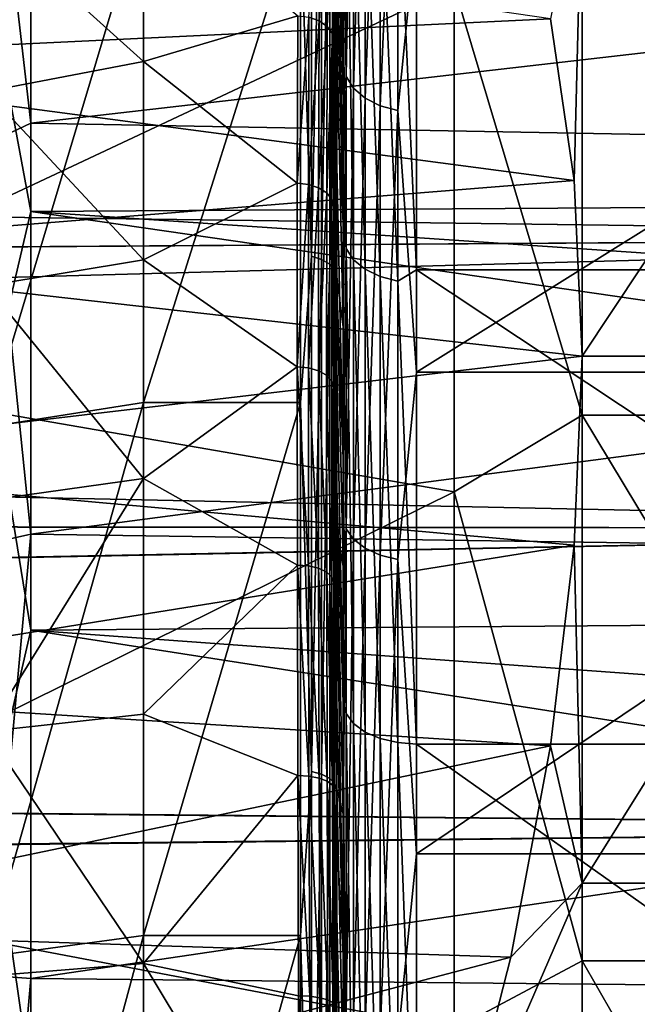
# Model space of a CAD drawing. Header units: metres. Extents: x -22 to 73, y -229 to 22.
# Tile 307 of 447: x 46.36 to 48.05, y 9.47 to 12.16. Entities that reach past the tile are written whole.
import ezdxf

# ---------------------------------------------------------------- set-up
doc = ezdxf.new("R2010")
doc.units = ezdxf.units.M
doc.layers.add('solid_509500_SW0001', color=7, linetype='CONTINUOUS')

msp = doc.modelspace()

# ---------------------------------------------------------------- linework, layer by layer
at = {"layer": 'solid_509500_SW0001'}
for points in [[(47.254128, 13.148588, 80.139236), (47.246571, 12.559148, 80.81971), (47.254128, 12.007503, 81.268997)], [(47.254128, 13.148588, 80.139236), (47.254128, 12.007503, 81.268997), (47.274536, 13.113698, 80.107025)], [(47.254128, 12.007503, 81.268997), (47.274536, 11.975641, 81.233795), (47.274536, 13.113698, 80.107025)], [(47.274536, 13.113698, 80.107025), (47.274536, 11.975641, 81.233795), (47.306431, 13.083817, 80.079437)], [(47.274536, 11.975641, 81.233795), (47.306431, 11.948353, 81.203636), (47.306431, 13.083817, 80.079437)], [(47.306431, 13.083817, 80.079437), (47.306431, 11.948353, 81.203636), (47.347683, 13.060938, 80.058319)], [(47.306431, 11.948353, 81.203636), (47.347683, 11.92746, 81.18055), (47.347683, 13.060938, 80.058319)], [(47.347683, 13.060938, 80.058319), (47.347683, 11.92746, 81.18055), (47.395538, 13.046591, 80.045074)], [(47.347683, 11.92746, 81.18055), (47.395538, 11.914357, 81.166069), (47.395538, 13.046591, 80.045074)], [(47.395538, 13.046591, 80.045074), (47.395538, 11.914357, 81.166069), (47.446541, 12.421628, 80.679337)], [(46.28146, 12.830541, 57.396427), (46.391273, 11.879932, 56.36153), (46.391273, 12.903117, 57.50732)], [(46.391273, 12.903117, 57.50732), (46.391273, 11.879932, 56.36153), (53.890381, 12.742145, 57.517265)], [(46.28146, 12.830541, 57.396427), (46.28146, 11.828392, 56.288994), (46.391273, 11.879932, 56.36153)], [(47.159607, 11.515787, 83.169273), (47.159607, 12.83277, 82.07267), (47.12904, 12.481168, 82.391769)], [(47.187275, 12.823391, 82.062386), (47.159607, 12.83277, 82.07267), (47.159607, 11.515787, 83.169273)], [(47.246571, 11.606214, 54.311573), (47.223995, 12.50277, 53.376377), (47.226856, 12.849181, 53.900776)], [(47.246571, 12.226008, 54.862194), (47.246571, 11.606214, 54.311573), (47.226856, 12.849181, 53.900776)], [(47.187275, 11.50737, 83.15818), (47.187275, 12.823391, 82.062386), (47.159607, 11.515787, 83.169273)], [(47.209358, 12.808756, 82.046341), (47.187275, 12.823391, 82.062386), (47.187275, 11.50737, 83.15818)], [(47.209358, 11.494237, 83.140884), (47.209358, 12.808756, 82.046341), (47.187275, 11.50737, 83.15818)], [(47.223732, 12.790271, 82.02607), (47.209358, 12.808756, 82.046341), (47.209358, 11.494237, 83.140884)], [(47.223732, 11.477649, 83.119034), (47.223732, 12.790271, 82.02607), (47.209358, 11.494237, 83.140884)], [(47.223732, 11.477649, 83.119034), (47.229023, 12.769792, 82.003609), (47.223732, 12.790271, 82.02607)], [(47.223732, 11.477649, 83.119034), (47.229023, 12.126812, 82.563965), (47.229023, 12.769792, 82.003609)], [(47.246571, 11.953688, 81.386055), (47.229023, 12.769792, 82.003609), (47.229023, 12.126812, 82.563965)], [(47.246571, 11.953688, 81.386055), (47.246571, 12.559148, 80.81971), (47.229023, 12.769792, 82.003609)], [(46.391273, 11.879932, 56.36153), (53.890381, 11.742559, 56.408524), (53.890381, 12.742145, 57.517265)], [(47.254128, 11.537107, 54.320026), (47.246571, 12.226008, 54.862194), (47.254128, 12.716925, 55.409275)], [(47.254128, 12.716925, 55.409275), (47.274536, 12.683181, 55.442684), (47.274536, 11.506493, 54.356327)], [(47.254128, 11.537107, 54.320026), (47.254128, 12.716925, 55.409275), (47.274536, 11.506493, 54.356327)], [(46.28146, 12.229895, 79.291069), (46.391273, 12.684963, 78.755394), (46.391273, 11.638469, 79.879929)], [(46.391273, 12.684963, 78.755394), (53.890381, 12.215382, 79.092087), (53.890381, 11.685534, 79.648964)], [(46.391273, 11.638469, 79.879929), (46.391273, 12.684963, 78.755394), (53.890381, 11.685534, 79.648964)], [(47.274536, 12.683181, 55.442684), (47.306431, 12.65428, 55.471298), (47.306431, 11.480273, 54.387417)], [(47.274536, 11.506493, 54.356327), (47.274536, 12.683181, 55.442684), (47.306431, 11.480273, 54.387417)], [(47.395538, 12.618276, 55.506947), (47.446541, 12.679339, 55.578373), (47.446541, 11.479129, 54.46146)], [(49.403461, 11.479129, 54.46146), (47.446541, 11.479129, 54.46146), (47.446541, 12.679339, 55.578373)], [(49.403461, 12.679339, 55.578373), (49.403461, 11.479129, 54.46146), (47.446541, 12.679339, 55.578373)], [(47.306431, 12.65428, 55.471298), (47.347683, 12.632153, 55.493206), (47.347683, 11.460199, 54.411221)], [(47.306431, 11.480273, 54.387417), (47.306431, 12.65428, 55.471298), (47.347683, 11.460199, 54.411221)], [(47.347683, 12.632153, 55.493206), (47.395538, 12.618276, 55.506947), (47.395538, 11.44761, 54.426147)], [(47.347683, 11.460199, 54.411221), (47.347683, 12.632153, 55.493206), (47.395538, 11.44761, 54.426147)], [(47.395538, 11.44761, 54.426147), (47.395538, 12.618276, 55.506947), (47.446541, 11.479129, 54.46146)], [(47.549999, 12.254449, 82.845573), (45.400002, 11.243414, 83.625244), (45.400002, 12.589261, 82.562729)], [(47.81369, 12.165409, 52.742641), (47.878494, 11.723129, 52.31926), (47.900002, 12.598638, 52.985527)], [(47.878494, 11.723129, 52.31926), (47.900002, 11.242098, 51.944618), (47.900002, 12.598638, 52.985527)], [(48.799999, 12.598638, 52.985527), (47.900002, 11.242098, 51.944618), (48.799999, 11.242098, 51.944618)], [(47.900002, 12.598638, 52.985527), (47.900002, 11.242098, 51.944618), (48.799999, 12.598638, 52.985527)], [(47.180176, 12.160252, 52.837822), (47.152531, 12.170523, 52.828445), (47.182236, 12.566832, 53.329132)], [(47.180176, 12.160252, 52.837822), (47.182236, 12.566832, 53.329132), (47.204308, 12.549344, 53.341976)], [(47.254128, 12.007503, 81.268997), (47.246571, 12.559148, 80.81971), (47.246571, 11.953688, 81.386055)], [(47.202244, 12.144268, 52.852486), (47.180176, 12.160252, 52.837822), (47.204308, 12.549344, 53.341976)], [(47.202244, 12.144268, 52.852486), (47.204308, 12.549344, 53.341976), (47.218685, 12.527286, 53.358246)], [(50.400002, 12.343491, 84.989357), (21.008123, 12.524685, 84.856224), (21.389029, 11.950421, 85.268105)], [(50.400002, 12.343491, 51.010643), (21.389675, 11.95058, 50.732006), (21.011547, 12.520978, 51.141022)], [(47.81369, 12.165409, 52.742641), (45.400002, 12.517318, 53.151035), (45.400002, 12.050419, 52.624043)], [(46.270592, 12.435655, 53.315079), (46.700001, 12.526996, 53.24511), (46.700001, 12.048637, 52.693356)], [(47.121956, 12.174096, 52.825256), (46.700001, 12.048637, 52.693356), (46.700001, 12.526996, 53.24511)], [(47.216625, 12.124102, 52.871037), (47.202244, 12.144268, 52.852486), (47.218685, 12.527286, 53.358246)], [(47.216625, 12.124102, 52.871037), (47.218685, 12.527286, 53.358246), (47.223995, 12.50277, 53.376377)], [(46.270592, 11.048372, 83.377434), (46.700001, 11.115651, 83.470772), (46.700001, 12.481078, 82.391846)], [(46.270592, 12.405783, 82.30484), (46.270592, 11.048372, 83.377434), (46.700001, 12.481078, 82.391846)], [(47.12904, 12.481168, 82.391769), (46.700001, 12.481078, 82.391846), (46.700001, 11.115651, 83.470772)], [(47.12904, 11.115509, 83.470871), (47.12904, 12.481168, 82.391769), (46.700001, 11.115651, 83.470772)], [(47.159607, 11.515787, 83.169273), (47.12904, 12.481168, 82.391769), (47.12904, 11.115509, 83.470871)], [(47.216625, 12.124102, 52.871037), (47.223995, 12.50277, 53.376377), (47.221943, 12.101684, 52.891697)], [(47.246571, 11.606214, 54.311573), (47.221943, 12.101684, 52.891697), (47.223995, 12.50277, 53.376377)], [(47.900002, 11.08137, 84.166733), (47.549999, 12.254449, 82.845573), (47.900002, 12.485939, 83.108322)], [(47.900002, 12.485939, 83.108322), (48.799999, 12.485939, 83.108322), (48.799999, 11.08137, 84.166733)], [(47.900002, 11.08137, 84.166733), (47.900002, 12.485939, 83.108322), (48.799999, 11.08137, 84.166733)], [(46.270592, 11.966455, 52.773884), (46.270592, 12.435655, 53.315079), (46.700001, 12.048637, 52.693356)], [(47.395538, 11.914357, 81.166069), (47.446541, 11.198738, 81.771378), (47.446541, 12.421628, 80.679337)], [(49.403461, 12.421628, 80.679337), (47.446541, 12.421628, 80.679337), (47.446541, 11.198738, 81.771378)], [(49.403461, 11.198738, 81.771378), (49.403461, 12.421628, 80.679337), (47.446541, 11.198738, 81.771378)], [(50.400002, 11.568836, 85.526039), (50.400002, 12.343491, 84.989357), (21.389029, 11.950421, 85.268105)], [(50.400002, 12.343491, 51.010643), (50.400002, 11.568836, 50.473961), (21.389675, 11.95058, 50.732006)], [(47.549999, 12.254449, 82.845573), (47.549999, 10.871469, 83.886269), (45.400002, 11.243414, 83.625244)], [(47.900002, 11.08137, 84.166733), (47.549999, 10.871469, 83.886269), (47.549999, 12.254449, 82.845573)], [(46.28146, 11.168537, 80.341896), (46.28146, 12.229895, 79.291069), (46.391273, 11.638469, 79.879929)], [(47.254128, 11.537107, 54.320026), (47.246571, 11.606214, 54.311573), (47.246571, 12.226008, 54.862194)], [(47.81369, 12.165409, 52.742641), (45.400002, 12.050419, 52.624043), (47.878494, 11.723129, 52.31926)], [(47.121956, 12.174096, 52.825256), (47.12072, 11.715616, 52.378967), (46.700001, 12.048637, 52.693356)], [(47.152531, 12.170523, 52.828445), (47.12072, 11.715616, 52.378967), (47.121956, 12.174096, 52.825256)], [(47.151291, 11.712437, 52.382545), (47.12072, 11.715616, 52.378967), (47.152531, 12.170523, 52.828445)], [(47.151291, 11.712437, 52.382545), (47.152531, 12.170523, 52.828445), (47.180176, 12.160252, 52.837822)], [(47.178936, 11.703261, 52.392994), (47.151291, 11.712437, 52.382545), (47.180176, 12.160252, 52.837822)], [(47.178936, 11.703261, 52.392994), (47.180176, 12.160252, 52.837822), (47.202244, 12.144268, 52.852486)], [(47.201004, 11.688969, 52.409306), (47.178936, 11.703261, 52.392994), (47.202244, 12.144268, 52.852486)], [(47.201004, 11.688969, 52.409306), (47.202244, 12.144268, 52.852486), (47.216625, 12.124102, 52.871037)], [(47.223732, 11.477649, 83.119034), (47.229023, 11.459271, 83.094826), (47.229023, 12.126812, 82.563965)], [(47.246571, 11.322719, 81.923836), (47.229023, 12.126812, 82.563965), (47.229023, 11.459271, 83.094826)], [(47.246571, 11.322719, 81.923836), (47.246571, 11.953688, 81.386055), (47.229023, 12.126812, 82.563965)], [(47.215389, 11.670927, 52.429924), (47.201004, 11.688969, 52.409306), (47.216625, 12.124102, 52.871037)], [(47.215389, 11.670927, 52.429924), (47.216625, 12.124102, 52.871037), (47.221943, 12.101684, 52.891697)], [(47.215389, 11.670927, 52.429924), (47.221943, 12.101684, 52.891697), (47.220707, 11.650866, 52.452877)], [(47.246571, 10.961651, 53.790165), (47.220707, 11.650866, 52.452877), (47.221943, 12.101684, 52.891697)], [(47.246571, 11.606214, 54.311573), (47.246571, 10.961651, 53.790165), (47.221943, 12.101684, 52.891697)], [(47.878494, 11.723129, 52.31926), (45.400002, 12.050419, 52.624043), (45.400002, 11.524495, 52.154972)], [(46.270592, 11.966455, 52.773884), (46.700001, 12.048637, 52.693356), (46.700001, 11.506179, 52.204269)], [(47.12072, 11.715616, 52.378967), (46.700001, 11.506179, 52.204269), (46.700001, 12.048637, 52.693356)], [(47.254128, 12.007503, 81.268997), (47.246571, 11.953688, 81.386055), (47.246571, 11.322719, 81.923836)], [(47.254128, 12.007503, 81.268997), (47.246571, 11.322719, 81.923836), (47.254128, 10.76974, 82.291931)], [(47.254128, 12.007503, 81.268997), (47.254128, 10.76974, 82.291931), (47.274536, 11.975641, 81.233795)], [(46.270592, 11.43448, 52.294258), (46.270592, 11.966455, 52.773884), (46.700001, 11.506179, 52.204269)], [(47.254128, 10.76974, 82.291931), (47.274536, 10.741162, 82.254005), (47.274536, 11.975641, 81.233795)], [(47.274536, 11.975641, 81.233795), (47.274536, 10.741162, 82.254005), (47.306431, 11.948353, 81.203636)], [(50.400002, 11.568836, 85.526039), (21.389029, 11.950421, 85.268105), (21.74864, 11.37405, 85.653076)], [(50.400002, 11.568836, 50.473961), (21.747143, 11.377415, 50.349094), (21.389675, 11.95058, 50.732006)], [(47.274536, 10.741162, 82.254005), (47.306431, 10.716687, 82.221527), (47.306431, 11.948353, 81.203636)], [(47.306431, 11.948353, 81.203636), (47.306431, 10.716687, 82.221527), (47.347683, 11.92746, 81.18055)], [(47.306431, 10.716687, 82.221527), (47.347683, 10.697948, 82.196655), (47.347683, 11.92746, 81.18055)], [(47.347683, 11.92746, 81.18055), (47.347683, 10.697948, 82.196655), (47.395538, 11.914357, 81.166069)], [(47.347683, 10.697948, 82.196655), (47.395538, 10.686196, 82.181061), (47.395538, 11.914357, 81.166069)], [(47.395538, 11.914357, 81.166069), (47.395538, 10.686196, 82.181061), (47.446541, 11.198738, 81.771378)], [(46.28146, 11.828392, 56.288994), (46.391273, 10.755392, 55.315037), (46.391273, 11.879932, 56.36153)], [(46.391273, 11.879932, 56.36153), (46.391273, 10.755392, 55.315037), (53.890381, 11.742559, 56.408524)], [(46.28146, 11.828392, 56.288994), (46.28146, 10.731008, 55.275848), (46.391273, 10.755392, 55.315037)], [(47.878494, 11.723129, 52.31926), (45.400002, 11.524495, 52.154972), (47.900002, 11.242098, 51.944618)], [(46.391273, 10.755392, 55.315037), (53.890381, 10.646982, 55.394772), (53.890381, 11.742559, 56.408524)], [(47.12072, 11.715616, 52.378967), (47.120312, 11.213419, 51.985577), (46.700001, 11.506179, 52.204269)], [(47.151291, 11.712437, 52.382545), (47.120312, 11.213419, 51.985577), (47.12072, 11.715616, 52.378967)], [(47.151291, 11.712437, 52.382545), (47.150879, 11.210673, 51.989498), (47.120312, 11.213419, 51.985577)], [(47.178936, 11.703261, 52.392994), (47.150879, 11.210673, 51.989498), (47.151291, 11.712437, 52.382545)], [(47.178936, 11.703261, 52.392994), (47.178524, 11.2027, 52.000889), (47.150879, 11.210673, 51.989498)], [(47.201004, 11.688969, 52.409306), (47.178524, 11.2027, 52.000889), (47.178936, 11.703261, 52.392994)], [(46.391273, 11.638469, 79.879929), (53.890381, 11.685534, 79.648964), (53.890381, 11.130396, 80.180489)], [(47.201004, 11.688969, 52.409306), (47.200592, 11.19026, 52.018654), (47.178524, 11.2027, 52.000889)], [(47.215389, 11.670927, 52.429924), (47.200592, 11.19026, 52.018654), (47.201004, 11.688969, 52.409306)], [(47.215389, 11.670927, 52.429924), (47.214977, 11.174546, 52.041096), (47.200592, 11.19026, 52.018654)], [(47.215389, 11.670927, 52.429924), (47.220707, 11.650866, 52.452877), (47.214977, 11.174546, 52.041096)], [(47.214977, 11.174546, 52.041096), (47.220707, 11.650866, 52.452877), (47.220295, 11.157063, 52.066063)], [(47.220707, 11.650866, 52.452877), (47.246571, 10.293695, 53.29908), (47.220295, 11.157063, 52.066063)], [(47.246571, 10.961651, 53.790165), (47.246571, 10.293695, 53.29908), (47.220707, 11.650866, 52.452877)], [(46.28146, 11.168537, 80.341896), (46.391273, 11.638469, 79.879929), (46.391273, 10.49268, 80.903114)], [(46.391273, 11.638469, 79.879929), (53.890381, 11.130396, 80.180489), (53.890381, 10.550788, 80.685852)], [(46.391273, 10.49268, 80.903114), (46.391273, 11.638469, 79.879929), (53.890381, 10.550788, 80.685852)], [(47.254128, 11.537107, 54.320026), (47.246571, 10.961651, 53.790165), (47.246571, 11.606214, 54.311573)], [(50.400002, 11.568836, 50.473961), (50.400002, 10.770885, 49.972576), (21.747143, 11.377415, 50.349094)], [(50.400002, 11.568836, 85.526039), (21.74864, 11.37405, 85.653076), (22.087141, 10.796226, 86.01226)], [(50.400002, 10.770885, 86.027428), (50.400002, 11.568836, 85.526039), (22.087141, 10.796226, 86.01226)], [(47.254128, 10.264399, 53.340919), (47.246571, 10.961651, 53.790165), (47.254128, 11.537107, 54.320026)], [(47.254128, 11.537107, 54.320026), (47.274536, 11.506493, 54.356327), (47.274536, 10.237162, 53.379818)], [(47.254128, 10.264399, 53.340919), (47.254128, 11.537107, 54.320026), (47.274536, 10.237162, 53.379818)], [(45.400002, 10.947847, 51.751198), (47.900002, 11.242098, 51.944618), (45.400002, 11.524495, 52.154972)], [(46.270592, 11.43448, 52.294258), (46.700001, 11.506179, 52.204269), (46.700001, 10.907787, 51.785271)], [(47.120312, 11.213419, 51.985577), (46.700001, 10.907787, 51.785271), (46.700001, 11.506179, 52.204269)], [(47.159607, 10.105559, 84.143044), (47.159607, 11.515787, 83.169273), (47.12904, 11.115509, 83.470871)], [(47.187275, 11.50737, 83.15818), (47.159607, 11.515787, 83.169273), (47.159607, 10.105559, 84.143044)], [(47.187275, 10.098172, 84.131241), (47.187275, 11.50737, 83.15818), (47.159607, 10.105559, 84.143044)], [(47.209358, 11.494237, 83.140884), (47.187275, 11.50737, 83.15818), (47.187275, 10.098172, 84.131241)], [(47.274536, 11.506493, 54.356327), (47.306431, 11.480273, 54.387417), (47.306431, 10.213835, 53.413132)], [(47.274536, 10.237162, 53.379818), (47.274536, 11.506493, 54.356327), (47.306431, 10.213835, 53.413132)], [(47.209358, 10.086648, 84.112831), (47.209358, 11.494237, 83.140884), (47.187275, 10.098172, 84.131241)], [(47.223732, 11.477649, 83.119034), (47.209358, 11.494237, 83.140884), (47.209358, 10.086648, 84.112831)], [(47.306431, 11.480273, 54.387417), (47.347683, 11.460199, 54.411221), (47.347683, 10.195974, 53.438641)], [(47.306431, 10.213835, 53.413132), (47.306431, 11.480273, 54.387417), (47.347683, 10.195974, 53.438641)], [(47.395538, 11.44761, 54.426147), (47.446541, 11.479129, 54.46146), (47.446541, 10.180982, 53.460052)], [(47.446541, 11.479129, 54.46146), (49.403461, 10.180982, 53.460052), (47.446541, 10.180982, 53.460052)], [(49.403461, 11.479129, 54.46146), (49.403461, 10.180982, 53.460052), (47.446541, 11.479129, 54.46146)], [(47.223732, 10.072091, 84.089577), (47.223732, 11.477649, 83.119034), (47.209358, 10.086648, 84.112831)], [(47.223732, 10.072091, 84.089577), (47.229023, 11.459271, 83.094826), (47.223732, 11.477649, 83.119034)], [(47.223732, 10.072091, 84.089577), (47.229023, 10.768522, 83.595116), (47.229023, 11.459271, 83.094826)], [(47.246571, 10.667586, 82.4319), (47.229023, 11.459271, 83.094826), (47.229023, 10.768522, 83.595116)], [(47.246571, 10.667586, 82.4319), (47.246571, 11.322719, 81.923836), (47.229023, 11.459271, 83.094826)], [(47.347683, 11.460199, 54.411221), (47.395538, 11.44761, 54.426147), (47.395538, 10.184774, 53.454636)], [(47.347683, 10.195974, 53.438641), (47.347683, 11.460199, 54.411221), (47.395538, 10.184774, 53.454636)], [(46.270592, 10.847748, 51.883423), (46.270592, 11.43448, 52.294258), (46.700001, 10.907787, 51.785271)], [(47.395538, 10.184774, 53.454636), (47.395538, 11.44761, 54.426147), (47.446541, 10.180982, 53.460052)], [(50.400002, 10.770885, 49.972576), (22.083847, 10.802594, 49.991558), (21.747143, 11.377415, 50.349094)], [(47.254128, 10.76974, 82.291931), (47.246571, 11.322719, 81.923836), (47.246571, 10.667586, 82.4319)], [(47.549999, 10.871469, 83.886269), (45.400002, 9.808356, 84.563774), (45.400002, 11.243414, 83.625244)], [(45.400002, 10.947847, 51.751198), (47.878494, 10.725537, 51.620735), (47.900002, 11.242098, 51.944618)], [(47.900002, 9.8, 51.025902), (47.900002, 11.242098, 51.944618), (47.878494, 10.725537, 51.620735)], [(47.900002, 9.8, 51.025902), (48.799999, 9.8, 51.025902), (48.799999, 11.242098, 51.944618)], [(47.900002, 9.8, 51.025902), (48.799999, 11.242098, 51.944618), (47.900002, 11.242098, 51.944618)], [(47.120312, 11.213419, 51.985577), (47.120724, 10.670896, 51.64761), (46.700001, 10.907787, 51.785271)], [(47.151295, 10.668621, 51.651825), (47.120724, 10.670896, 51.64761), (47.120312, 11.213419, 51.985577)], [(47.150879, 11.210673, 51.989498), (47.151295, 10.668621, 51.651825), (47.120312, 11.213419, 51.985577)], [(47.150879, 11.210673, 51.989498), (47.178936, 10.661946, 51.664021), (47.151295, 10.668621, 51.651825)], [(47.150879, 11.210673, 51.989498), (47.178524, 11.2027, 52.000889), (47.178936, 10.661946, 51.664021)], [(47.178524, 11.2027, 52.000889), (47.201008, 10.651509, 51.683033), (47.178936, 10.661946, 51.664021)], [(47.178524, 11.2027, 52.000889), (47.200592, 11.19026, 52.018654), (47.201008, 10.651509, 51.683033)], [(47.200592, 11.19026, 52.018654), (47.215389, 10.638309, 51.707039), (47.201008, 10.651509, 51.683033)], [(47.200592, 11.19026, 52.018654), (47.214977, 11.174546, 52.041096), (47.215389, 10.638309, 51.707039)], [(47.395538, 10.686196, 82.181061), (47.446541, 9.880303, 82.745918), (47.446541, 11.198738, 81.771378)], [(49.403461, 11.198738, 81.771378), (47.446541, 11.198738, 81.771378), (47.446541, 9.880303, 82.745918)], [(49.403461, 9.880303, 82.745918), (49.403461, 11.198738, 81.771378), (47.446541, 9.880303, 82.745918)], [(46.28146, 10.017257, 81.29335), (46.28146, 11.168537, 80.341896), (46.391273, 10.49268, 80.903114)], [(47.214977, 11.174546, 52.041096), (47.220295, 11.157063, 52.066063), (47.215389, 10.638309, 51.707039)], [(47.215389, 10.638309, 51.707039), (47.220295, 11.157063, 52.066063), (47.220707, 10.62361, 51.733746)], [(47.246571, 9.603772, 52.839367), (47.220707, 10.62361, 51.733746), (47.220295, 11.157063, 52.066063)], [(47.246571, 10.293695, 53.29908), (47.246571, 9.603772, 52.839367), (47.220295, 11.157063, 52.066063)], [(46.270592, 9.598731, 84.321655), (46.700001, 9.65702, 84.420853), (46.700001, 11.115651, 83.470772)], [(46.270592, 11.048372, 83.377434), (46.270592, 9.598731, 84.321655), (46.700001, 11.115651, 83.470772)], [(47.12904, 11.115509, 83.470871), (46.700001, 11.115651, 83.470772), (46.700001, 9.65702, 84.420853)], [(47.12904, 9.657059, 84.42083), (47.12904, 11.115509, 83.470871), (46.700001, 9.65702, 84.420853)], [(47.159607, 10.105559, 84.143044), (47.12904, 11.115509, 83.470871), (47.12904, 9.657059, 84.42083)], [(47.900002, 9.587586, 85.094978), (47.549999, 10.871469, 83.886269), (47.900002, 11.08137, 84.166733)], [(47.900002, 11.08137, 84.166733), (48.799999, 11.08137, 84.166733), (48.799999, 9.587586, 85.094978)], [(47.900002, 9.587586, 85.094978), (47.900002, 11.08137, 84.166733), (48.799999, 9.587586, 85.094978)], [(45.400002, 10.327188, 51.417423), (47.878494, 10.725537, 51.620735), (45.400002, 10.947847, 51.751198)], [(47.254128, 10.264399, 53.340919), (47.246571, 10.293695, 53.29908), (47.246571, 10.961651, 53.790165)], [(46.270592, 10.215099, 51.547573), (46.700001, 10.907787, 51.785271), (46.700001, 10.262663, 51.442806)], [(46.270592, 10.215099, 51.547573), (46.270592, 10.847748, 51.883423), (46.700001, 10.907787, 51.785271)], [(47.120724, 10.670896, 51.64761), (46.700001, 10.262663, 51.442806), (46.700001, 10.907787, 51.785271)], [(47.549999, 10.871469, 83.886269), (47.549999, 9.400272, 84.798729), (45.400002, 9.808356, 84.563774)], [(47.900002, 9.587586, 85.094978), (47.549999, 9.400272, 84.798729), (47.549999, 10.871469, 83.886269)], [(50.400002, 10.770885, 49.972576), (22.399908, 10.227, 49.658558), (22.083847, 10.802594, 49.991558)], [(50.400002, 10.770885, 86.027428), (22.087141, 10.796226, 86.01226), (22.40477, 10.217577, 86.346695)], [(50.400002, 10.770885, 49.972576), (50.400002, 9.951241, 49.507492), (22.399908, 10.227, 49.658558)], [(50.400002, 9.951241, 86.492508), (50.400002, 10.770885, 86.027428), (22.40477, 10.217577, 86.346695)], [(46.28146, 9.547223, 54.36515), (46.391273, 9.539091, 54.376766), (46.391273, 10.755392, 55.315037)], [(46.28146, 10.731008, 55.275848), (46.28146, 9.547223, 54.36515), (46.391273, 10.755392, 55.315037)], [(46.391273, 10.755392, 55.315037), (46.391273, 9.539091, 54.376766), (53.890381, 10.646982, 55.394772)], [(47.223732, 10.072091, 84.089577), (47.229023, 10.055964, 84.06382), (47.229023, 10.768522, 83.595116)], [(47.246571, 9.989688, 82.909172), (47.229023, 10.768522, 83.595116), (47.229023, 10.055964, 84.06382)], [(47.246571, 9.989688, 82.909172), (47.246571, 10.667586, 82.4319), (47.229023, 10.768522, 83.595116)], [(47.254128, 10.76974, 82.291931), (47.246571, 10.667586, 82.4319), (47.246571, 9.989688, 82.909172)], [(47.254128, 10.76974, 82.291931), (47.246571, 9.989688, 82.909172), (47.254128, 9.445266, 83.199783)], [(47.254128, 10.76974, 82.291931), (47.254128, 9.445266, 83.199783), (47.274536, 10.741162, 82.254005)], [(45.400002, 10.327188, 51.417423), (47.813694, 10.176419, 51.349934), (47.878494, 10.725537, 51.620735)], [(47.254128, 9.445266, 83.199783), (47.274536, 9.420203, 83.159454), (47.274536, 10.741162, 82.254005)], [(47.274536, 10.741162, 82.254005), (47.274536, 9.420203, 83.159454), (47.306431, 10.716687, 82.221527)], [(47.900002, 9.8, 51.025902), (47.878494, 10.725537, 51.620735), (47.813694, 10.176419, 51.349934)], [(47.274536, 9.420203, 83.159454), (47.306431, 9.398737, 83.124908), (47.306431, 10.716687, 82.221527)], [(47.306431, 10.716687, 82.221527), (47.306431, 9.398737, 83.124908), (47.347683, 10.697948, 82.196655)], [(47.306431, 9.398737, 83.124908), (47.347683, 9.382302, 83.098457), (47.347683, 10.697948, 82.196655)], [(47.347683, 10.697948, 82.196655), (47.347683, 9.382302, 83.098457), (47.395538, 10.686196, 82.181061)], [(47.120724, 10.670896, 51.64761), (47.12196, 10.094666, 51.369545), (46.700001, 10.262663, 51.442806)], [(47.152534, 10.092893, 51.373997), (47.12196, 10.094666, 51.369545), (47.120724, 10.670896, 51.64761)], [(47.152534, 10.092893, 51.373997), (47.120724, 10.670896, 51.64761), (47.151295, 10.668621, 51.651825)], [(47.347683, 9.382302, 83.098457), (47.395538, 9.371996, 83.081879), (47.395538, 10.686196, 82.181061)], [(47.395538, 10.686196, 82.181061), (47.395538, 9.371996, 83.081879), (47.446541, 9.880303, 82.745918)], [(46.391273, 9.539091, 54.376766), (53.890381, 9.464011, 54.48399), (53.890381, 10.646982, 55.394772)], [(47.18018, 10.087598, 51.386852), (47.151295, 10.668621, 51.651825), (47.178936, 10.661946, 51.664021)], [(47.18018, 10.087598, 51.386852), (47.152534, 10.092893, 51.373997), (47.151295, 10.668621, 51.651825)], [(47.202248, 10.079288, 51.406891), (47.178936, 10.661946, 51.664021), (47.201008, 10.651509, 51.683033)], [(47.202248, 10.079288, 51.406891), (47.18018, 10.087598, 51.386852), (47.178936, 10.661946, 51.664021)], [(47.216629, 10.068758, 51.43219), (47.201008, 10.651509, 51.683033), (47.215389, 10.638309, 51.707039)], [(47.216629, 10.068758, 51.43219), (47.202248, 10.079288, 51.406891), (47.201008, 10.651509, 51.683033)], [(47.216629, 10.068758, 51.43219), (47.215389, 10.638309, 51.707039), (47.220707, 10.62361, 51.733746)], [(47.216629, 10.068758, 51.43219), (47.220707, 10.62361, 51.733746), (47.221943, 10.057016, 51.460323)], [(47.246571, 9.603772, 52.839367), (47.221943, 10.057016, 51.460323), (47.220707, 10.62361, 51.733746)], [(46.391273, 10.49268, 80.903114), (53.890381, 10.550788, 80.685852), (53.890381, 9.948538, 81.16346)], [(46.28146, 10.017257, 81.29335), (46.391273, 10.49268, 80.903114), (46.391273, 9.25737, 81.816216)], [(46.391273, 10.49268, 80.903114), (53.890381, 9.948538, 81.16346), (53.890381, 9.324738, 81.612465)], [(46.391273, 9.25737, 81.816216), (46.391273, 10.49268, 80.903114), (53.890381, 9.324738, 81.612465)], [(45.400002, 9.672287, 51.158924), (47.813694, 10.176419, 51.349934), (45.400002, 10.327188, 51.417423)], [(47.254128, 8.909047, 52.479839), (47.246571, 9.603772, 52.839367), (47.246571, 10.293695, 53.29908)], [(47.254128, 8.909047, 52.479839), (47.246571, 10.293695, 53.29908), (47.254128, 10.264399, 53.340919)], [(46.270592, 10.215099, 51.547573), (46.700001, 10.262663, 51.442806), (46.700001, 9.580577, 51.182003)], [(47.12196, 10.094666, 51.369545), (46.700001, 9.580577, 51.182003), (46.700001, 10.262663, 51.442806)], [(47.274536, 8.885407, 52.521023), (47.254128, 10.264399, 53.340919), (47.274536, 10.237162, 53.379818)], [(47.254128, 8.909047, 52.479839), (47.254128, 10.264399, 53.340919), (47.274536, 8.885407, 52.521023)], [(50.400002, 9.951241, 49.507492), (22.695595, 9.651365, 49.349232), (22.399908, 10.227, 49.658558)], [(50.400002, 9.951241, 86.492508), (22.40477, 10.217577, 86.346695), (22.701775, 9.638812, 86.657257)], [(46.270592, 9.546068, 51.291767), (46.270592, 10.215099, 51.547573), (46.700001, 9.580577, 51.182003)], [(47.306431, 8.86516, 52.556293), (47.274536, 10.237162, 53.379818), (47.306431, 10.213835, 53.413132)], [(47.274536, 8.885407, 52.521023), (47.274536, 10.237162, 53.379818), (47.306431, 8.86516, 52.556293)], [(47.347683, 8.849658, 52.583298), (47.306431, 10.213835, 53.413132), (47.347683, 10.195974, 53.438641)], [(47.306431, 8.86516, 52.556293), (47.306431, 10.213835, 53.413132), (47.347683, 8.849658, 52.583298)], [(47.395538, 8.839937, 52.600235), (47.347683, 10.195974, 53.438641), (47.395538, 10.184774, 53.454636)], [(47.347683, 8.849658, 52.583298), (47.347683, 10.195974, 53.438641), (47.395538, 8.839937, 52.600235)], [(45.400002, 9.672287, 51.158924), (47.704697, 9.597387, 51.134876), (47.813694, 10.176419, 51.349934)], [(47.395538, 10.184774, 53.454636), (47.446541, 10.180982, 53.460052), (47.446541, 8.795974, 52.582695)], [(47.395538, 8.839937, 52.600235), (47.395538, 10.184774, 53.454636), (47.446541, 8.795974, 52.582695)], [(49.403461, 8.795974, 52.582695), (47.446541, 8.795974, 52.582695), (47.446541, 10.180982, 53.460052)], [(49.403461, 10.180982, 53.460052), (49.403461, 8.795974, 52.582695), (47.446541, 10.180982, 53.460052)], [(47.900002, 9.8, 51.025902), (47.813694, 10.176419, 51.349934), (47.704697, 9.597387, 51.134876)], [(47.159607, 8.613505, 84.986099), (47.159607, 10.105559, 84.143044), (47.12904, 9.657059, 84.42083)], [(47.187275, 10.098172, 84.131241), (47.159607, 10.105559, 84.143044), (47.159607, 8.613505, 84.986099)], [(47.12196, 10.094666, 51.369545), (47.124016, 9.491899, 51.154961), (46.700001, 9.580577, 51.182003)], [(47.154594, 9.490651, 51.159588), (47.124016, 9.491899, 51.154961), (47.12196, 10.094666, 51.369545)], [(47.154594, 9.490651, 51.159588), (47.12196, 10.094666, 51.369545), (47.152534, 10.092893, 51.373997)], [(47.182243, 9.486801, 51.172955), (47.152534, 10.092893, 51.373997), (47.18018, 10.087598, 51.386852)], [(47.182243, 9.486801, 51.172955), (47.154594, 9.490651, 51.159588), (47.152534, 10.092893, 51.373997)], [(47.187275, 8.607209, 84.973686), (47.187275, 10.098172, 84.131241), (47.159607, 8.613505, 84.986099)], [(47.204311, 9.480717, 51.193783), (47.18018, 10.087598, 51.386852), (47.202248, 10.079288, 51.406891)], [(47.204311, 9.480717, 51.193783), (47.182243, 9.486801, 51.172955), (47.18018, 10.087598, 51.386852)], [(47.209358, 10.086648, 84.112831), (47.187275, 10.098172, 84.131241), (47.187275, 8.607209, 84.973686)], [(47.209358, 8.597386, 84.954315), (47.209358, 10.086648, 84.112831), (47.187275, 8.607209, 84.973686)], [(47.218693, 9.47298, 51.220074), (47.202248, 10.079288, 51.406891), (47.216629, 10.068758, 51.43219)], [(47.218693, 9.47298, 51.220074), (47.204311, 9.480717, 51.193783), (47.202248, 10.079288, 51.406891)], [(47.223732, 10.072091, 84.089577), (47.209358, 10.086648, 84.112831), (47.209358, 8.597386, 84.954315)], [(47.223732, 8.584979, 84.929848), (47.223732, 10.072091, 84.089577), (47.209358, 8.597386, 84.954315)], [(47.218693, 9.47298, 51.220074), (47.216629, 10.068758, 51.43219), (47.221943, 10.057016, 51.460323)], [(47.218693, 9.47298, 51.220074), (47.221943, 10.057016, 51.460323), (47.223999, 9.464333, 51.249317)], [(47.246571, 8.893354, 52.41201), (47.223999, 9.464333, 51.249317), (47.221943, 10.057016, 51.460323)], [(47.246571, 9.603772, 52.839367), (47.246571, 8.893354, 52.41201), (47.221943, 10.057016, 51.460323)], [(47.223732, 8.584979, 84.929848), (47.229023, 10.055964, 84.06382), (47.223732, 10.072091, 84.089577)], [(47.223732, 8.584979, 84.929848), (47.229023, 9.32304, 84.499985), (47.229023, 10.055964, 84.06382)], [(47.246571, 9.290472, 83.354622), (47.229023, 10.055964, 84.06382), (47.229023, 9.32304, 84.499985)], [(47.246571, 9.290472, 83.354622), (47.246571, 9.989688, 82.909172), (47.229023, 10.055964, 84.06382)], [(46.28146, 8.785324, 82.137772), (46.28146, 10.017257, 81.29335), (46.391273, 9.25737, 81.816216)], [(47.254128, 9.445266, 83.199783), (47.246571, 9.989688, 82.909172), (47.246571, 9.290472, 83.354622)], [(50.400002, 9.951241, 49.507492), (50.400002, 9.111559, 49.079655), (22.695595, 9.651365, 49.349232)], [(50.400002, 9.111559, 86.920349), (50.400002, 9.951241, 86.492508), (22.701775, 9.638812, 86.657257)], [(47.395538, 9.371996, 83.081879), (47.446541, 8.477574, 83.59465), (47.446541, 9.880303, 82.745918)], [(49.403461, 9.880303, 82.745918), (47.446541, 9.880303, 82.745918), (47.446541, 8.477574, 83.59465)], [(49.403461, 8.477574, 83.59465), (49.403461, 9.880303, 82.745918), (47.446541, 8.477574, 83.59465)], [(47.549999, 9.400272, 84.798729), (45.400002, 8.295474, 85.370888), (45.400002, 9.808356, 84.563774)], [(47.900002, 9.8, 51.025902), (47.704697, 9.597387, 51.134876), (47.549999, 8.991278, 50.978855)], [(47.900002, 8.283318, 50.236366), (47.900002, 9.8, 51.025902), (47.549999, 8.991278, 50.978855)], [(47.900002, 8.283318, 50.236366), (48.799999, 8.283318, 50.236366), (48.799999, 9.8, 51.025902)], [(47.900002, 8.283318, 50.236366), (48.799999, 9.8, 51.025902), (47.900002, 9.8, 51.025902)], [(50.400002, 9.111559, 49.079655), (23.226885, 8.503465, 48.798668), (22.695595, 9.651365, 49.349232)], [(45.400002, 9.672287, 51.158924), (45.400002, 8.991278, 50.978855), (47.704697, 9.597387, 51.134876)], [(46.270592, 8.06896, 85.129616), (46.700001, 8.117916, 85.233742), (46.700001, 9.65702, 84.420853)], [(46.270592, 9.598731, 84.321655), (46.270592, 8.06896, 85.129616), (46.700001, 9.65702, 84.420853)], [(47.12904, 9.657059, 84.42083), (46.700001, 9.65702, 84.420853), (46.700001, 8.117916, 85.233742)], [(47.12904, 8.117991, 85.233711), (47.12904, 9.657059, 84.42083), (46.700001, 8.117916, 85.233742)], [(47.159607, 8.613505, 84.986099), (47.12904, 9.657059, 84.42083), (47.12904, 8.117991, 85.233711)], [(50.400002, 9.111559, 86.920349), (22.701775, 9.638812, 86.657257), (23.235136, 8.484059, 87.209915)], [(47.704697, 9.597387, 51.134876), (45.400002, 8.991278, 50.978855), (47.549999, 8.991278, 50.978855)], [(47.254128, 8.909047, 52.479839), (47.246571, 8.893354, 52.41201), (47.246571, 9.603772, 52.839367)], [(46.270592, 9.546068, 51.291767), (46.700001, 9.580577, 51.182003), (46.700001, 8.871443, 51.00668)], [(47.126873, 8.871443, 51.00668), (46.700001, 8.871443, 51.00668), (46.700001, 9.580577, 51.182003)], [(47.124016, 9.491899, 51.154961), (47.126873, 8.871443, 51.00668), (46.700001, 9.580577, 51.182003)], [(47.900002, 8.016612, 85.885582), (47.549999, 9.400272, 84.798729), (47.900002, 9.587586, 85.094978)], [(47.900002, 9.587586, 85.094978), (48.799999, 9.587586, 85.094978), (48.799999, 8.016612, 85.885582)], [(47.900002, 8.016612, 85.885582), (47.900002, 9.587586, 85.094978), (48.799999, 8.016612, 85.885582)], [(46.270592, 8.850736, 51.119862), (46.270592, 9.546068, 51.291767), (46.700001, 8.871443, 51.00668)], [(46.28146, 9.547223, 54.36515), (46.28146, 8.286571, 53.564236), (46.391273, 9.539091, 54.376766)], [(46.28146, 8.286571, 53.564236), (46.391273, 8.241405, 53.554726), (46.391273, 9.539091, 54.376766)], [(46.391273, 8.241405, 53.554726), (53.890381, 9.464011, 54.48399), (46.391273, 9.539091, 54.376766)], [(47.157455, 8.870737, 51.011421), (47.126873, 8.871443, 51.00668), (47.124016, 9.491899, 51.154961)], [(47.154594, 9.490651, 51.159588), (47.157455, 8.870737, 51.011421), (47.124016, 9.491899, 51.154961)], [(47.154594, 9.490651, 51.159588), (47.185108, 8.868373, 51.025139), (47.157455, 8.870737, 51.011421)], [(47.182243, 9.486801, 51.172955), (47.185108, 8.868373, 51.025139), (47.154594, 9.490651, 51.159588)], [(47.182243, 9.486801, 51.172955), (47.20718, 8.864579, 51.046509), (47.185108, 8.868373, 51.025139)], [(47.204311, 9.480717, 51.193783), (47.20718, 8.864579, 51.046509), (47.182243, 9.486801, 51.172955)], [(47.204311, 9.480717, 51.193783), (47.221558, 8.859718, 51.073494), (47.20718, 8.864579, 51.046509)], [(47.218693, 9.47298, 51.220074), (47.221558, 8.859718, 51.073494), (47.204311, 9.480717, 51.193783)], [(47.218693, 9.47298, 51.220074), (47.223999, 9.464333, 51.249317), (47.221558, 8.859718, 51.073494)]]:
    msp.add_3dface(points, dxfattribs=at)

doc.saveas('drawing.dxf')
